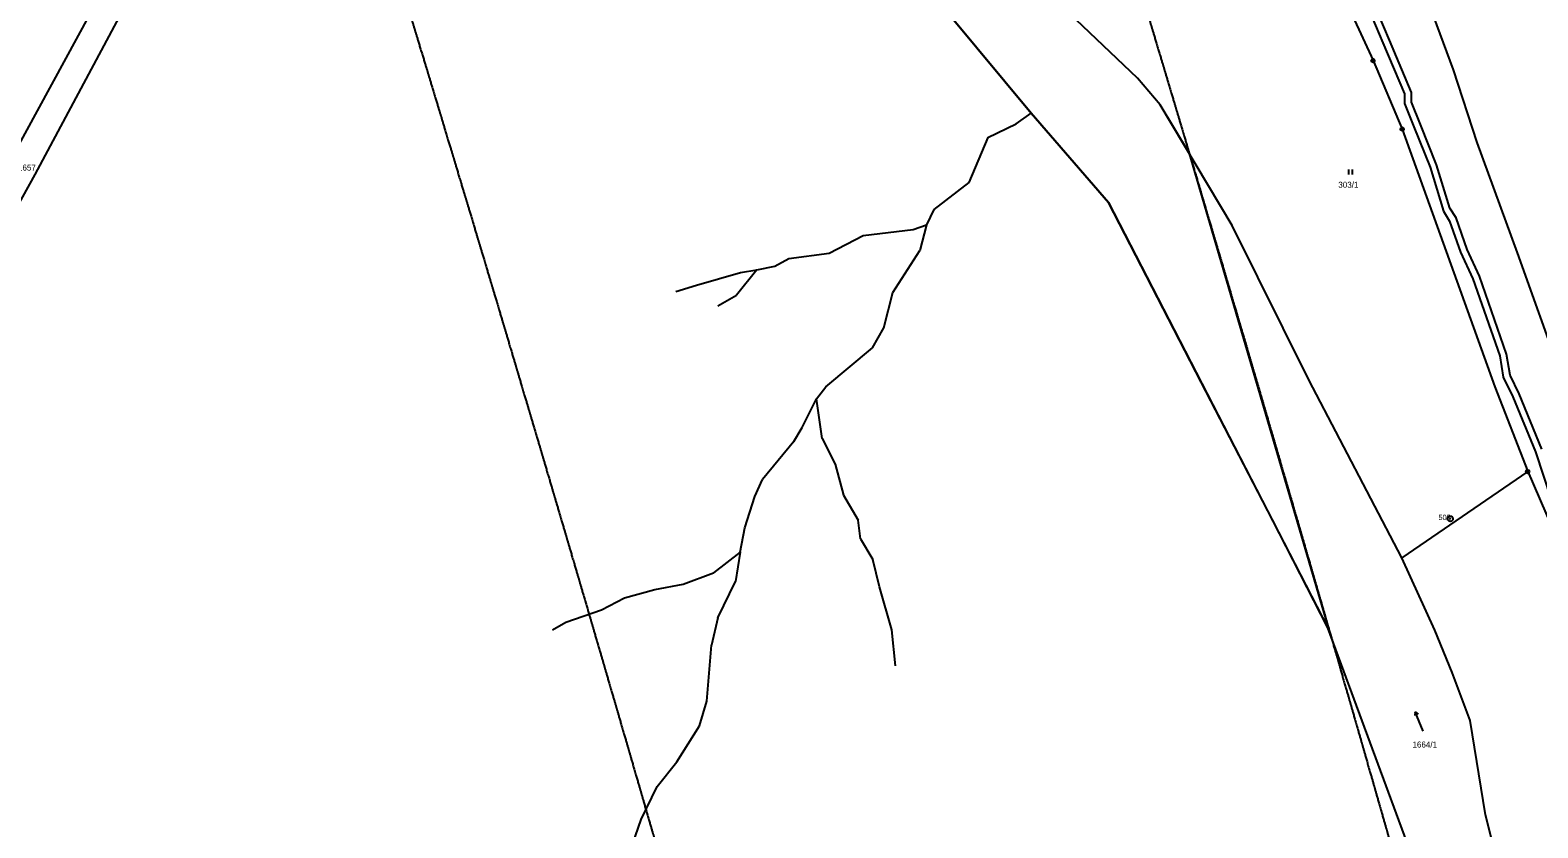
# Model space of a CAD drawing. Extents: x -680203 to -673936, y -1102717 to -1093650.
# Drawn here: x -676541.8 to -676114.8, y -1099864.2 to -1099638.3 of the extents above; entities that cross this region are included whole.
import ezdxf

# ---------------------------------------------------------------- set-up
doc = ezdxf.new("R2010")
doc.units = 0
for name, color, linetype in [('_Ideová část', 7, 'Continuous'), ('_Řešené území', 7, 'Continuous'), ('SGT_Popis oblouku', 7, 'Continuous'), ('SOxx02xx_Koleje_param další_Popis10', 7, 'Continuous'), ('SOxxxxxx_Koleje_hlavní_body_Popis10', 7, 'Continuous'), ('SOxxxxxx_Koleje_LN_parametry_Popis10', 7, 'Continuous'), ('SOxxxxxx_Osa_bod_P', 7, 'Continuous'), ('SOxxxxxx_Staničení_Popis10', 7, 'Continuous'), ('x_prac', 7, 'Continuous')]:
    doc.layers.add(name, color=color, linetype=linetype)

msp = doc.modelspace()

# ---------------------------------------------------------------- linework, layer by layer
at = {"layer": '_Ideová část'}
msp.add_circle((-676417.7, -1099401.52), 1287.12, dxfattribs=at)
at = {"layer": '_Řešené území'}
for points in [[(-676431.04, -1099644.4), (-676431.03, -1099644.42), (-676431.02, -1099644.43)], [(-676427.41, -1099656.37), (-676427.41, -1099656.39), (-676427.4, -1099656.4)], [(-676423.8, -1099668.34), (-676423.79, -1099668.36), (-676423.78, -1099668.38)], [(-676420.19, -1099680.32), (-676420.18, -1099680.33), (-676420.18, -1099680.35)], [(-676416.59, -1099692.29), (-676416.58, -1099692.31), (-676416.58, -1099692.33)], [(-676413, -1099704.27), (-676412.99, -1099704.29), (-676412.99, -1099704.31)], [(-676409.41, -1099716.26), (-676409.41, -1099716.27), (-676409.4, -1099716.29)], [(-676405.84, -1099728.24), (-676405.83, -1099728.26), (-676405.83, -1099728.28)], [(-676402.27, -1099740.23), (-676402.27, -1099740.25), (-676402.26, -1099740.27)], [(-676398.72, -1099752.22), (-676398.71, -1099752.24), (-676398.71, -1099752.26)], [(-676395.17, -1099764.21), (-676395.16, -1099764.23), (-676395.16, -1099764.25)], [(-676391.63, -1099776.21), (-676391.62, -1099776.23), (-676391.62, -1099776.24)], [(-676388.09, -1099788.21), (-676388.09, -1099788.22), (-676388.08, -1099788.24)], [(-676384.57, -1099800.21), (-676384.56, -1099800.22), (-676384.56, -1099800.24)], [(-676381.05, -1099812.21), (-676381.05, -1099812.23), (-676381.04, -1099812.24)], [(-676377.55, -1099824.21), (-676377.54, -1099824.23), (-676377.54, -1099824.25)], [(-676374.05, -1099836.22), (-676374.04, -1099836.24), (-676374.04, -1099836.26)], [(-676370.56, -1099848.23), (-676370.55, -1099848.25), (-676370.55, -1099848.27)], [(-676367.08, -1099860.24), (-676367.07, -1099860.26), (-676367.07, -1099860.28)]]:
    msp.add_lwpolyline(points, dxfattribs=at)
for points in [[(-676434.66, -1099632.47), (-676433.45, -1099636.45), (-676432.24, -1099640.43), (-676431.04, -1099644.4)], [(-676226.12, -1099631.16), (-676224.93, -1099635.14), (-676223.73, -1099639.13), (-676222.54, -1099643.12)], [(-676431.02, -1099644.43), (-676429.82, -1099648.42), (-676428.61, -1099652.4), (-676427.41, -1099656.37)], [(-676222.54, -1099643.12), (-676221.34, -1099647.1), (-676220.15, -1099651.08), (-676218.96, -1099655.07)], [(-676427.4, -1099656.4), (-676426.2, -1099660.39), (-676424.99, -1099664.37), (-676423.8, -1099668.34)], [(-676218.96, -1099655.07), (-676217.77, -1099659.05), (-676216.58, -1099663.04), (-676215.39, -1099667.03)], [(-676423.78, -1099668.38), (-676422.58, -1099672.36), (-676421.38, -1099676.34), (-676420.19, -1099680.32)], [(-676215.39, -1099667.03), (-676214.2, -1099671.01), (-676213.02, -1099675), (-676211.83, -1099678.99)], [(-676211.83, -1099678.99), (-676210.64, -1099682.98), (-676209.46, -1099686.96), (-676208.27, -1099690.96)], [(-676420.18, -1099680.35), (-676418.98, -1099684.34), (-676417.78, -1099688.32), (-676416.59, -1099692.29)], [(-676416.58, -1099692.33), (-676415.38, -1099696.32), (-676414.19, -1099700.3), (-676413, -1099704.27)], [(-676208.27, -1099690.96), (-676207.09, -1099694.94), (-676205.91, -1099698.93), (-676204.73, -1099702.92)], [(-676412.99, -1099704.31), (-676411.79, -1099708.3), (-676410.6, -1099712.28), (-676409.41, -1099716.26)], [(-676204.73, -1099702.92), (-676203.55, -1099706.91), (-676202.37, -1099710.9), (-676201.19, -1099714.89)], [(-676409.4, -1099716.29), (-676408.21, -1099720.28), (-676407.02, -1099724.27), (-676405.84, -1099728.24)], [(-676201.19, -1099714.89), (-676200.02, -1099718.88), (-676198.84, -1099722.87), (-676197.66, -1099726.86)], [(-676405.83, -1099728.28), (-676404.64, -1099732.27), (-676403.46, -1099736.25), (-676402.27, -1099740.23)], [(-676197.66, -1099726.86), (-676196.49, -1099730.85), (-676195.32, -1099734.84), (-676194.14, -1099738.84)], [(-676194.14, -1099738.84), (-676192.98, -1099742.82), (-676191.8, -1099746.82), (-676190.63, -1099750.81)], [(-676402.26, -1099740.27), (-676401.08, -1099744.26), (-676399.9, -1099748.24), (-676398.72, -1099752.22)], [(-676398.71, -1099752.26), (-676397.52, -1099756.25), (-676396.34, -1099760.23), (-676395.17, -1099764.21)], [(-676190.63, -1099750.81), (-676189.47, -1099754.8), (-676188.3, -1099758.79), (-676187.13, -1099762.79)], [(-676395.16, -1099764.25), (-676393.98, -1099768.24), (-676392.8, -1099772.23), (-676391.63, -1099776.21)], [(-676187.13, -1099762.79), (-676185.97, -1099766.78), (-676184.8, -1099770.77), (-676183.63, -1099774.77)], [(-676391.62, -1099776.24), (-676390.44, -1099780.24), (-676389.27, -1099784.23), (-676388.09, -1099788.21)], [(-676183.63, -1099774.77), (-676182.47, -1099778.76), (-676181.31, -1099782.76), (-676180.15, -1099786.76)], [(-676388.08, -1099788.24), (-676386.91, -1099792.24), (-676385.74, -1099796.22), (-676384.57, -1099800.21)], [(-676180.15, -1099786.76), (-676178.99, -1099790.74), (-676177.83, -1099794.74), (-676176.67, -1099798.74)], [(-676176.67, -1099798.74), (-676175.51, -1099802.73), (-676174.36, -1099806.73), (-676173.2, -1099810.73)], [(-676384.56, -1099800.24), (-676383.39, -1099804.24), (-676382.22, -1099808.23), (-676381.05, -1099812.21)], [(-676173.2, -1099810.73), (-676172.04, -1099814.72), (-676170.89, -1099818.72), (-676169.74, -1099822.72)], [(-676381.04, -1099812.24), (-676379.88, -1099816.24), (-676378.71, -1099820.23), (-676377.55, -1099824.21)], [(-676377.54, -1099824.25), (-676376.37, -1099828.25), (-676375.21, -1099832.24), (-676374.05, -1099836.22)], [(-676169.74, -1099822.72), (-676168.59, -1099826.71), (-676167.43, -1099830.71), (-676166.28, -1099834.71)], [(-676374.04, -1099836.26), (-676372.87, -1099840.25), (-676371.71, -1099844.25), (-676370.56, -1099848.23)], [(-676166.28, -1099834.71), (-676165.13, -1099838.71), (-676163.99, -1099842.7), (-676162.84, -1099846.71)], [(-676370.55, -1099848.27), (-676369.39, -1099852.27), (-676368.23, -1099856.26), (-676367.08, -1099860.24)], [(-676162.84, -1099846.71), (-676161.69, -1099850.7), (-676160.55, -1099854.7), (-676159.4, -1099858.71)], [(-676159.4, -1099858.71), (-676158.26, -1099862.7), (-676157.11, -1099866.7), (-676155.97, -1099870.71)], [(-676367.07, -1099860.28), (-676365.91, -1099864.28), (-676364.75, -1099868.27), (-676363.6, -1099872.26)]]:
    msp.add_open_spline(points, degree=2, dxfattribs=at)
at = {"layer": 'SGT_Popis oblouku'}
msp.add_lwpolyline([(-676281.13, -1099634.4), (-676258.35, -1099661.79), (-676236.4, -1099687.15), (-676174.34, -1099807.56), (-676173.31, -1099810.36), (-676213.53, -1099673.28), (-676221.8, -1099659.43), (-676228.23, -1099651.91), (-676247.55, -1099633.55)], dxfattribs=at)
at = {"layer": 'SOxx02xx_Koleje_param další_Popis10'}
for centre, radius in [((-676161.5, -1099646.97), 0.5), ((-676161.5, -1099646.97), 0.0303), ((-676153.24, -1099666.34), 0.5), ((-676153.24, -1099666.34), 0.0303), ((-676117.71, -1099763.31), 0.5), ((-676117.71, -1099763.31), 0.0303), ((-676139.64, -1099776.66), 0.75), ((-676139.64, -1099776.66), 0.03)]:
    msp.add_circle(centre, radius, dxfattribs=at)
at = {"layer": 'SOxxxxxx_Koleje_hlavní_body_Popis10'}
for p, q in [((-676168.32, -1099679.24), (-676168.32, -1099677.74)), ((-676167.32, -1099679.24), (-676167.32, -1099677.74)), ((-676149.61, -1099831.3), (-676149.69, -1099832.4)), ((-676147.27, -1099836.82), (-676149.61, -1099831.3)), ((-676149.61, -1099831.3), (-676148.77, -1099832))]:
    msp.add_line(p, q, dxfattribs=at)
at = {"layer": 'SOxxxxxx_Koleje_LN_parametry_Popis10'}
for points in [[(-676161.81, -1099634.57), (-676158.72, -1099641.95), (-676152.57, -1099656.35), (-676152.57, -1099659.14), (-676149.95, -1099665.75), (-676145.37, -1099677.16), (-676141.59, -1099689.59), (-676139.81, -1099692.39), (-676136.75, -1099701.15), (-676133.2, -1099708.75), (-676125.61, -1099730.52), (-676124.61, -1099736.6), (-676121.96, -1099742.11), (-676115.54, -1099757.7), (-676111.09, -1099771.2)], [(-676113.66, -1099757), (-676120.14, -1099741.29), (-676122.69, -1099736), (-676123.67, -1099730.02), (-676131.34, -1099707.99), (-676134.89, -1099700.39), (-676137.99, -1099691.51), (-676139.75, -1099688.75), (-676143.49, -1099676.5), (-676148.09, -1099665.01), (-676150.57, -1099658.76), (-676150.57, -1099655.95), (-676156.88, -1099641.17), (-676160.05, -1099633.61)]]:
    msp.add_lwpolyline(points, dxfattribs=at)
at = {"layer": 'SOxxxxxx_Staničení_Popis10'}
for p, q in [((-676262.53, -1099664.83), (-676258.35, -1099661.79)), ((-676270.56, -1099668.74), (-676262.53, -1099664.83)), ((-676270.56, -1099668.74), (-676275.95, -1099681.45)), ((-676275.95, -1099681.45), (-676285.9, -1099689.15)), ((-676285.9, -1099689.15), (-676287.98, -1099693.49)), ((-676315.51, -1099701.5), (-676305.94, -1099696.48)), ((-676305.94, -1099696.48), (-676291.71, -1099694.8)), ((-676291.71, -1099694.8), (-676287.98, -1099693.49)), ((-676287.98, -1099693.49), (-676289.82, -1099700.74)), ((-676297.55, -1099712.6), (-676289.82, -1099700.74)), ((-676335.99, -1099706.2), (-676330.97, -1099705.17)), ((-676330.97, -1099705.17), (-676326.95, -1099702.99)), ((-676326.95, -1099702.99), (-676315.51, -1099701.5)), ((-676353.12, -1099710.51), (-676340.69, -1099706.92)), ((-676335.99, -1099706.2), (-676341.77, -1099713.38)), ((-676340.69, -1099706.92), (-676335.99, -1099706.2)), ((-676358.95, -1099712.3), (-676353.12, -1099710.51)), ((-676347.05, -1099716.38), (-676341.77, -1099713.38)), ((-676300.08, -1099722.62), (-676297.55, -1099712.6)), ((-676303.31, -1099728.28), (-676300.08, -1099722.62)), ((-676316.5, -1099739.36), (-676303.31, -1099728.28)), ((-676319.09, -1099742.71), (-676316.5, -1099739.36)), ((-676323.17, -1099750.84), (-676319.09, -1099742.71)), ((-676317.54, -1099753.96), (-676319.09, -1099742.71)), ((-676325.56, -1099754.75), (-676323.17, -1099750.84)), ((-676325.56, -1099754.75), (-676334.44, -1099765.55)), ((-676317.54, -1099753.96), (-676313.88, -1099761.21)), ((-676313.88, -1099761.21), (-676311.48, -1099769.98)), ((-676336.63, -1099770.33), (-676334.44, -1099765.55)), ((-676339.46, -1099779.22), (-676336.63, -1099770.33)), ((-676311.48, -1099769.98), (-676307.34, -1099777.08)), ((-676306.62, -1099782.34), (-676307.34, -1099777.08)), ((-676340.77, -1099786.11), (-676339.46, -1099779.22)), ((-676340.77, -1099786.11), (-676348.26, -1099791.95)), ((-676340.77, -1099786.11), (-676342.05, -1099794.44)), ((-676306.62, -1099782.34), (-676303.16, -1099788.16)), ((-676301.25, -1099795.9), (-676303.16, -1099788.16)), ((-676356.92, -1099795.16), (-676348.26, -1099791.95)), ((-676347.11, -1099804.74), (-676342.05, -1099794.44)), ((-676380.03, -1099802.41), (-676373.5, -1099799.06)), ((-676373.5, -1099799.06), (-676364.89, -1099796.67)), ((-676364.89, -1099796.67), (-676356.92, -1099795.16)), ((-676297.82, -1099808.09), (-676301.25, -1099795.9)), ((-676390.08, -1099805.99), (-676380.03, -1099802.41)), ((-676393.9, -1099808.15), (-676390.08, -1099805.99)), ((-676347.11, -1099804.74), (-676348.83, -1099812.42)), ((-676296.71, -1099818.3), (-676297.82, -1099808.09)), ((-676350.17, -1099828.28), (-676348.83, -1099812.42)), ((-676352.24, -1099835.3), (-676350.17, -1099828.28)), ((-676358.69, -1099845.5), (-676352.24, -1099835.3)), ((-676364.23, -1099852.51), (-676358.69, -1099845.5)), ((-676368.77, -1099861.84), (-676364.23, -1099852.51)), ((-676372.12, -1099871.32), (-676368.77, -1099861.84))]:
    msp.add_line(p, q, dxfattribs=at)
at = {"layer": 'x_prac'}
msp.add_line((-676117.71, -1099763.31), (-676153.36, -1099787.75), dxfattribs=at)
for points in [[(-676136.92, -1099891.31), (-676150.34, -1099872.48), (-676174.34, -1099807.56), (-676189.96, -1099776.98), (-676210.15, -1099738.03), (-676236.4, -1099687.15), (-676258.35, -1099661.79), (-676281.13, -1099634.4), (-676310.99, -1099577.62), (-676343.06, -1099502.08), (-676371.06, -1099463.4), (-676414.83, -1099431.65), (-676528.16, -1099352.79), (-676653.08, -1099275.13), (-676685.89, -1099268.24), (-676728.97, -1099246.24)], [(-676593.4, -1099759.48), (-676499.58, -1099587.33), (-676499.58, -1099578.64), (-676528.68, -1099539.92), (-676526.34, -1099530.09), (-676491.96, -1099577.88), (-676491.96, -1099588.4), (-676540.53, -1099679.2), (-676590.05, -1099768.78)], [(-676199.67, -1099537.72), (-676191.18, -1099544.23), (-676184.32, -1099561.54), (-676154.89, -1099602.92), (-676148.21, -1099623.96), (-676138.79, -1099649.53), (-676132.07, -1099670.16), (-676120.64, -1099701.37), (-676108.14, -1099736.46), (-676092.98, -1099779.72), (-676083.74, -1099799.5), (-676060.28, -1099820.73), (-676037.23, -1099848.82), (-676006.58, -1099875.18), (-675979.05, -1099891.89), (-675951.53, -1099908.03), (-675897.37, -1099934.31), (-675867.27, -1099948.26), (-675853, -1099954.61), (-675776.91, -1099991.79)], [(-676193.16, -1099585.45), (-676186.98, -1099595.75), (-676179.13, -1099609.82), (-676170.27, -1099627.84), (-676161.5, -1099646.97), (-676153.24, -1099666.34), (-676126.99, -1099739.27), (-676117.71, -1099763.31)], [(-676153.36, -1099787.75), (-676179.68, -1099737.36), (-676201.36, -1099693.65), (-676221.8, -1099659.43), (-676228.23, -1099651.91), (-676247.55, -1099633.55)], [(-676153.36, -1099787.75), (-676179.68, -1099737.36), (-676201.36, -1099693.65), (-676221.8, -1099659.43), (-676228.23, -1099651.91), (-676247.55, -1099633.55)], [(-676117.71, -1099763.31), (-676102.33, -1099798.68), (-676094.68, -1099812.86), (-676085.91, -1099827.61), (-676074.87, -1099843.37), (-676065.95, -1099855.23), (-676056.24, -1099866.81), (-676035.03, -1099891.05), (-676023.56, -1099899.64), (-676010.31, -1099908.88), (-675994.07, -1099920.54), (-675978.88, -1099929.3)], [(-675978.88, -1099929.3), (-675999.65, -1099920.41), (-676036.21, -1099904.82), (-676069.38, -1099894.28), (-676094.9, -1099888.18), (-676107.83, -1099883.82), (-676126.91, -1099871.38), (-676129.61, -1099860.54), (-676133.99, -1099833.8), (-676139.1, -1099820.18), (-676144.04, -1099808.21), (-676153.36, -1099787.75)], [(-675978.88, -1099929.3), (-675999.65, -1099920.41), (-676036.21, -1099904.82), (-676069.38, -1099894.28), (-676094.9, -1099888.18), (-676107.83, -1099883.82), (-676126.91, -1099871.38), (-676129.61, -1099860.54), (-676133.99, -1099833.8), (-676139.1, -1099820.18), (-676144.04, -1099808.21), (-676153.36, -1099787.75)]]:
    msp.add_lwpolyline(points, dxfattribs=at)

# ---------------------------------------------------------------- texts
at = {"layer": 'SOxx02xx_Koleje_param další_Popis10'}
msp.add_text('505', height=1.5, dxfattribs=at).set_placement((-676142.98, -1099777.03))
at = {"layer": 'SOxxxxxx_Osa_bod_P'}
for s, p in [('1657', (-676545.27, -1099678.09)), ('303/1', (-676171.34, -1099682.96)), ('1664/1', (-676150.33, -1099841.44))]:
    msp.add_text(s, height=1.7, dxfattribs=at).set_placement(p)

doc.saveas('drawing.dxf')
